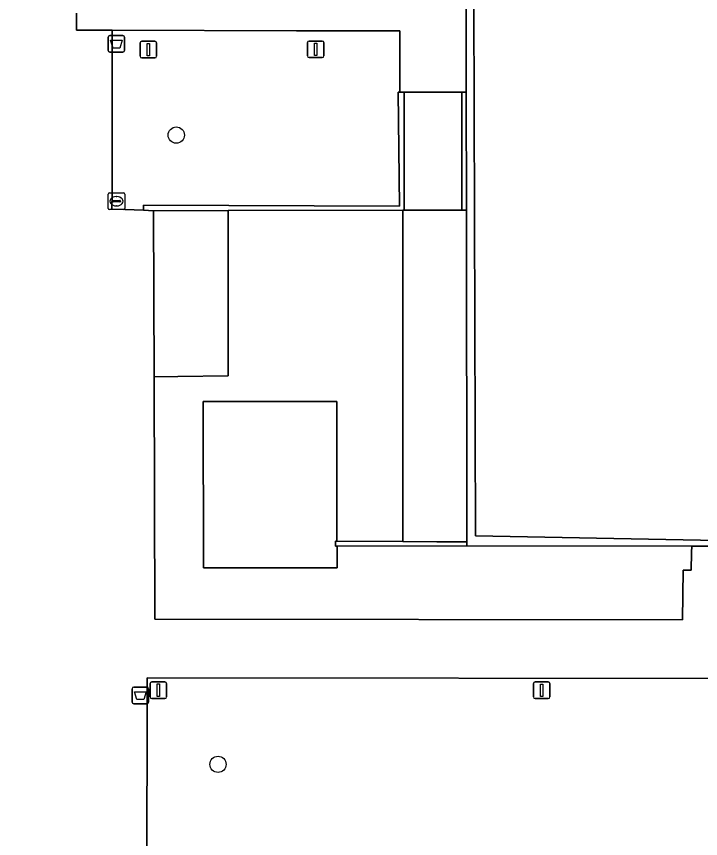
# Model space of a CAD drawing. Extents: x 161477 to 163040, y 383680 to 384871.
# Drawn here: x 162251.12 to 162292.3, y 384191.39 to 384240.9 of the extents above; entities that cross this region are included whole.
import ezdxf

# ---------------------------------------------------------------- set-up
doc = ezdxf.new("R2010")
doc.units = 0
for name, color, linetype in [('IMGEO_Afvalbak', 7, 'Continuous'), ('IMGEO_Boom', 7, 'Continuous'), ('IMGEO_Groenvoorziening', 7, 'Continuous'), ('IMGEO_Kolk', 7, 'Continuous'), ('IMGEO_Lichtmast', 7, 'Continuous'), ('IMGEO_Muur', 7, 'Continuous'), ('IMGEO_Pand', 7, 'Continuous'), ('IMGEO_Terreindeel_halfverhard', 7, 'Continuous'), ('IMGEO_Voetpad_op_trap', 7, 'Continuous'), ('IMGEO_Voetpad_open', 7, 'Continuous')]:
    doc.layers.add(name, color=color, linetype=linetype)

msp = doc.modelspace()

# ---------------------------------------------------------------- linework, layer by layer
at = {"layer": 'IMGEO_Afvalbak'}
for p, q in [((162256.645, 384238.848), (162256.645, 384239.648)), ((162256.645, 384239.648), (162256.645, 384238.848)), ((162256.745, 384239.748), (162257.535, 384239.748)), ((162257.535, 384239.748), (162256.745, 384239.748)), ((162257.635, 384239.648), (162257.635, 384238.848)), ((162257.635, 384238.848), (162257.635, 384239.648)), ((162257.535, 384238.748), (162256.745, 384238.748)), ((162256.745, 384238.748), (162257.535, 384238.748)), ((162258.084, 384199.608), (162258.084, 384200.408)), ((162258.084, 384200.408), (162258.084, 384199.608)), ((162258.184, 384200.508), (162258.974, 384200.508)), ((162258.974, 384200.508), (162258.184, 384200.508)), ((162259.074, 384200.408), (162259.074, 384199.608)), ((162259.074, 384199.608), (162259.074, 384200.408)), ((162258.974, 384199.508), (162258.184, 384199.508)), ((162258.184, 384199.508), (162258.974, 384199.508))]:
    msp.add_line(p, q, dxfattribs=at)
for points in [[(162256.788, 384239.462), (162257.492, 384239.462), (162257.343, 384238.992), (162256.937, 384238.992), (162256.788, 384239.462)], [(162258.227, 384200.222), (162258.931, 384200.222), (162258.782, 384199.752), (162258.376, 384199.752), (162258.227, 384200.222)]]:
    msp.add_lwpolyline(points, dxfattribs=at)
for centre, start, end in [((162256.745, 384239.648), 90, 180), ((162256.745, 384239.648), 90, 180), ((162257.535, 384239.648), 0, 90), ((162257.535, 384239.648), 360, 90), ((162256.745, 384238.848), 180, 270), ((162256.745, 384238.848), 180, 270), ((162257.535, 384238.848), 270, 0), ((162257.535, 384238.848), 270, 0), ((162258.184, 384200.408), 90, 180), ((162258.184, 384200.408), 90, 180), ((162258.974, 384200.408), 0, 90), ((162258.974, 384200.408), 360, 90), ((162258.184, 384199.608), 180, 270), ((162258.184, 384199.608), 180, 270), ((162258.974, 384199.608), 270, 0), ((162258.974, 384199.608), 270, 0)]:
    msp.add_arc(centre, 0.1, start, end, dxfattribs=at)
at = {"layer": 'IMGEO_Boom'}
for centre in [(162260.744, 384233.751), (162263.255, 384195.856)]:
    msp.add_circle(centre, 0.489, dxfattribs=at)
at = {"layer": 'IMGEO_Groenvoorziening'}
msp.add_lwpolyline([(162274.106, 384236.33), (162274.194, 384236.33), (162274.197, 384237.021), (162274.205, 384240.021), (162267.981, 384240.038), (162256.889, 384240.063), (162256.892, 384230.248), (162256.867, 384229.287), (162257.646, 384229.277), (162258.773, 384229.225), (162258.772, 384229.324), (162258.768, 384229.527), (162274.172, 384229.469)], close=True, dxfattribs=at)
msp.add_lwpolyline([(162339.283, 384200.927), (162296.492, 384201.026), (162259.001, 384201.076), (162258.97, 384188.03), (162252.922, 384187.999), (162252.934, 384181.584), (162254.223, 384181.583), (162302.009, 384181.564), (162335.355, 384181.49), (162336.907, 384181.934), (162336.989, 384181.646), (162337.128, 384181.162), (162337.618, 384181.396)], dxfattribs=at)
at = {"layer": 'IMGEO_Kolk'}
for p, q in [((162256.645, 384229.34), (162256.645, 384230.192)), ((162256.72, 384230.266), (162257.572, 384230.266)), ((162257.133, 384230.046), (162257.158, 384230.046)), ((162257.646, 384230.192), (162257.646, 384229.34)), ((162256.904, 384229.76), (162256.904, 384229.772)), ((162257.342, 384229.723), (162256.944, 384229.723)), ((162256.947, 384229.809), (162257.345, 384229.809)), ((162257.388, 384229.772), (162257.388, 384229.76)), ((162257.572, 384229.266), (162256.72, 384229.266)), ((162257.156, 384229.486), (162257.131, 384229.486))]:
    msp.add_line(p, q, dxfattribs=at)
for points in [[(162256.645, 384229.34), (162256.645, 384230.192)], [(162256.72, 384230.266), (162257.572, 384230.266)], [(162257.646, 384230.192), (162257.646, 384229.34)], [(162257.572, 384229.266), (162256.72, 384229.266)]]:
    msp.add_lwpolyline(points, dxfattribs=at)
for centre, radius, start, end in [((162256.722, 384230.19), 0.0765, 91.552, 178.448), ((162256.722, 384230.19), 0.0765, 91.552, 178.448), ((162257.57, 384230.19), 0.0765, 1.552, 88.448), ((162257.57, 384230.19), 0.0765, 1.552, 88.448), ((162256.944, 384229.769), 0.0403, 85.8775, 175.7526), ((162256.941, 384229.759), 0.0366, 178.938, 274.7102), ((162257.345, 384229.766), 0.043, 264.8664, 352.4533), ((162257.349, 384229.771), 0.0386, 1.7309, 96.639), ((162256.722, 384229.342), 0.0765, 181.552, 268.448), ((162256.722, 384229.342), 0.0765, 181.552, 268.448), ((162257.57, 384229.342), 0.0765, 271.552, 358.448), ((162257.57, 384229.342), 0.0765, 271.552, 358.448)]:
    msp.add_arc(centre, radius, start, end, dxfattribs=at)
for centre, major_axis, ratio, start_param, end_param in [((162257.132, 384229.766), (-0.387, 0.002), 0.722429, 4.712389, 7.853982), ((162257.157, 384229.766), (-0.39, 0.002), 0.717154, 1.570796, 4.712389)]:
    msp.add_ellipse(centre, major_axis=major_axis, ratio=ratio, start_param=start_param, end_param=end_param, dxfattribs=at)
at = {"layer": 'IMGEO_Lichtmast'}
for p, q in [((162258.669, 384239.399), (162259.459, 384239.399)), ((162259.459, 384239.399), (162258.669, 384239.399)), ((162268.742, 384239.418), (162269.532, 384239.418)), ((162269.532, 384239.418), (162268.742, 384239.418)), ((162258.569, 384238.499), (162258.569, 384239.299)), ((162258.569, 384239.299), (162258.569, 384238.499)), ((162259.559, 384239.299), (162259.559, 384238.499)), ((162259.559, 384238.499), (162259.559, 384239.299)), ((162268.642, 384238.518), (162268.642, 384239.318)), ((162268.642, 384239.318), (162268.642, 384238.518)), ((162269.632, 384239.318), (162269.632, 384238.518)), ((162269.632, 384238.518), (162269.632, 384239.318)), ((162269.532, 384238.418), (162268.742, 384238.418)), ((162268.742, 384238.418), (162269.532, 384238.418)), ((162259.459, 384238.399), (162258.669, 384238.399)), ((162258.669, 384238.399), (162259.459, 384238.399)), ((162259.27, 384200.821), (162260.06, 384200.821)), ((162260.06, 384200.821), (162259.27, 384200.821)), ((162282.338, 384200.819), (162283.128, 384200.819)), ((162283.128, 384200.819), (162282.338, 384200.819)), ((162259.17, 384199.921), (162259.17, 384200.721)), ((162259.17, 384200.721), (162259.17, 384199.921)), ((162260.16, 384200.721), (162260.16, 384199.921)), ((162260.16, 384199.921), (162260.16, 384200.721)), ((162282.238, 384199.919), (162282.238, 384200.719)), ((162282.238, 384200.719), (162282.238, 384199.919)), ((162283.228, 384200.719), (162283.228, 384199.919)), ((162283.228, 384199.919), (162283.228, 384200.719)), ((162260.06, 384199.821), (162259.27, 384199.821)), ((162259.27, 384199.821), (162260.06, 384199.821)), ((162283.128, 384199.819), (162282.338, 384199.819)), ((162282.338, 384199.819), (162283.128, 384199.819))]:
    msp.add_line(p, q, dxfattribs=at)
for points in [[(162258.989, 384239.274), (162259.139, 384239.274), (162259.139, 384238.524), (162258.989, 384238.524), (162258.989, 384239.274)], [(162269.062, 384239.293), (162269.212, 384239.293), (162269.212, 384238.543), (162269.062, 384238.543), (162269.062, 384239.293)], [(162259.59, 384200.696), (162259.74, 384200.696), (162259.74, 384199.946), (162259.59, 384199.946), (162259.59, 384200.696)], [(162282.658, 384200.694), (162282.808, 384200.694), (162282.808, 384199.944), (162282.658, 384199.944), (162282.658, 384200.694)]]:
    msp.add_lwpolyline(points, dxfattribs=at)
for centre, start, end in [((162258.669, 384239.299), 90, 180), ((162258.669, 384239.299), 90, 180), ((162259.459, 384239.299), 0, 90), ((162259.459, 384239.299), 360, 90), ((162268.742, 384239.318), 90, 180), ((162268.742, 384239.318), 90, 180), ((162269.532, 384239.318), 0, 90), ((162269.532, 384239.318), 360, 90), ((162258.669, 384238.499), 180, 270), ((162258.669, 384238.499), 180, 270), ((162259.459, 384238.499), 270, 0), ((162259.459, 384238.499), 270, 0), ((162268.742, 384238.518), 180, 270), ((162268.742, 384238.518), 180, 270), ((162269.532, 384238.518), 270, 0), ((162269.532, 384238.518), 270, 0), ((162259.27, 384200.721), 90, 180), ((162259.27, 384200.721), 90, 180), ((162260.06, 384200.721), 0, 90), ((162260.06, 384200.721), 360, 90), ((162282.338, 384200.719), 90, 180), ((162282.338, 384200.719), 90, 180), ((162283.128, 384200.719), 0, 90), ((162283.128, 384200.719), 360, 90), ((162259.27, 384199.921), 180, 270), ((162259.27, 384199.921), 180, 270), ((162260.06, 384199.921), 270, 0), ((162260.06, 384199.921), 270, 0), ((162282.338, 384199.919), 180, 270), ((162282.338, 384199.919), 180, 270), ((162283.128, 384199.919), 270, 0), ((162283.128, 384199.919), 270, 0)]:
    msp.add_arc(centre, 0.1, start, end, dxfattribs=at)
at = {"layer": 'IMGEO_Muur'}
for points in [[(162274.464, 384236.33), (162274.194, 384236.33), (162274.106, 384236.33), (162274.172, 384229.469), (162258.768, 384229.527), (162258.772, 384229.324), (162258.773, 384229.225), (162259.367, 384229.198), (162263.875, 384229.207), (162274.376, 384229.224), (162274.464, 384229.224), (162274.464, 384229.376)], [(162278.196, 384236.33), (162277.932, 384236.33), (162277.921, 384229.373), (162277.921, 384229.237), (162277.921, 384229.221), (162278.207, 384229.235)], [(162278.236, 384209.256), (162276.433, 384209.265), (162274.38, 384209.276), (162270.404, 384209.298), (162270.33, 384209.298), (162270.32, 384209), (162270.427, 384209), (162278.237, 384209.017)]]:
    msp.add_lwpolyline(points, close=True, dxfattribs=at)
at = {"layer": 'IMGEO_Pand'}
msp.add_lwpolyline([(162332.868, 384338.814), (162317.775, 384338.596), (162317.492, 384279.991), (162304.608, 384279.951), (162278.525, 384280.163), (162247.165, 384280.093), (162247.036, 384254.271), (162278.605, 384254.33), (162278.607, 384253.545), (162280.67, 384253.504), (162280.662, 384245.479), (162280.658, 384241.734), (162279.188, 384241.732), (162278.644, 384241.731), (162278.744, 384209.614), (162304.79, 384209.113), (162304.675, 384253.783), (162332.833, 384253.804)], close=True, dxfattribs=at)
at = {"layer": 'IMGEO_Terreindeel_halfverhard'}
msp.add_lwpolyline([(162304.79, 384209.113), (162278.744, 384209.614), (162278.644, 384241.731), (162278.188, 384241.731), (162278.196, 384236.398), (162278.196, 384236.33), (162278.207, 384229.235), (162278.236, 384209.256), (162278.237, 384209.017), (162291.767, 384209.002), (162295.07, 384208.998)], dxfattribs=at)
at = {"layer": 'IMGEO_Voetpad_op_trap'}
msp.add_lwpolyline([(162254.738, 384241.094), (162254.735, 384240.068), (162256.889, 384240.063), (162267.981, 384240.038), (162274.205, 384240.021), (162274.197, 384237.021), (162274.194, 384236.33), (162274.464, 384236.33), (162277.932, 384236.33), (162278.196, 384236.33), (162278.196, 384236.398), (162278.188, 384241.731)], dxfattribs=at)
for points in [[(162277.932, 384236.33), (162274.464, 384236.33), (162274.464, 384229.376), (162274.464, 384229.224), (162277.921, 384229.237), (162277.921, 384229.373)], [(162291.767, 384209.002), (162278.237, 384209.017), (162270.427, 384209), (162270.426, 384208.677), (162270.425, 384207.699), (162262.384, 384207.686), (162262.36, 384217.701), (162265.857, 384217.702), (162270.399, 384217.713), (162270.404, 384210.11), (162270.404, 384209.298), (162274.38, 384209.276), (162274.38, 384210.034), (162274.376, 384229.224), (162263.875, 384229.207), (162263.869, 384225.973), (162263.857, 384219.248), (162260.846, 384219.212), (162259.403, 384219.195), (162259.457, 384204.598), (162291.209, 384204.561), (162291.254, 384207.543), (162291.73, 384207.543), (162291.757, 384208.607)]]:
    msp.add_lwpolyline(points, close=True, dxfattribs=at)
at = {"layer": 'IMGEO_Voetpad_open'}
for points in [[(162295.07, 384208.998), (162291.767, 384209.002), (162291.757, 384208.607), (162291.73, 384207.543), (162291.254, 384207.543), (162291.209, 384204.561), (162259.457, 384204.598), (162259.403, 384219.195), (162259.367, 384229.198), (162258.773, 384229.225), (162257.646, 384229.277), (162256.867, 384229.287), (162256.892, 384230.248), (162256.889, 384240.063), (162254.735, 384240.068), (162254.738, 384241.094)], [(162258.97, 384188.03), (162259.001, 384201.076), (162296.492, 384201.026)]]:
    msp.add_lwpolyline(points, dxfattribs=at)
for points in [[(162263.869, 384225.973), (162263.875, 384229.207), (162259.367, 384229.198), (162259.403, 384219.195), (162260.846, 384219.212), (162263.857, 384219.248)], [(162278.207, 384229.235), (162277.921, 384229.221), (162277.921, 384229.237), (162274.464, 384229.224), (162274.376, 384229.224), (162274.38, 384210.034), (162274.38, 384209.276), (162276.433, 384209.265), (162278.236, 384209.256)], [(162270.399, 384217.713), (162265.857, 384217.702), (162262.36, 384217.701), (162262.384, 384207.686), (162270.425, 384207.699), (162270.426, 384208.677), (162270.427, 384209), (162270.32, 384209), (162270.33, 384209.298), (162270.404, 384209.298), (162270.404, 384210.11)]]:
    msp.add_lwpolyline(points, close=True, dxfattribs=at)

doc.saveas('drawing.dxf')
